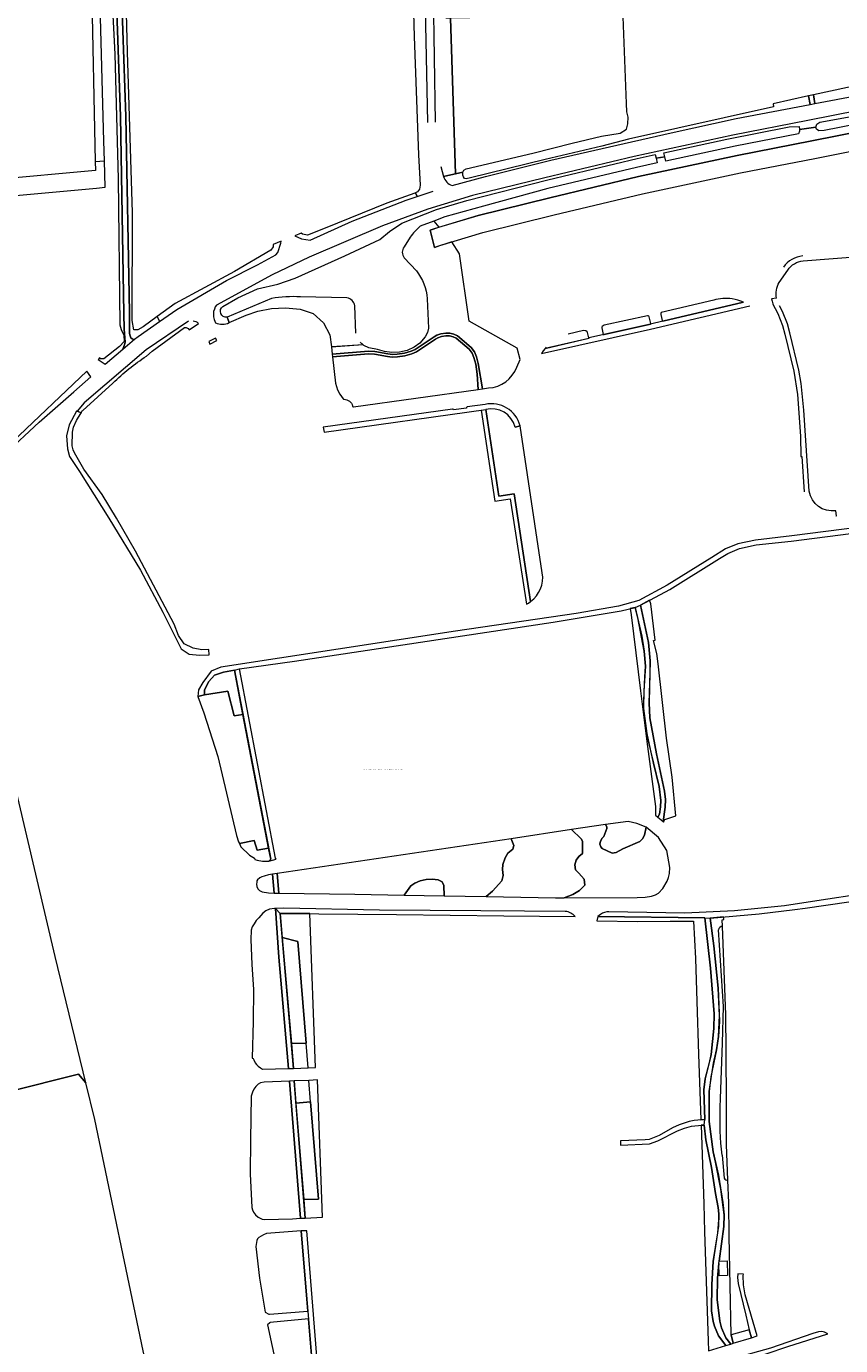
# Model space of a CAD drawing. Header units: metres. Extents: x 209813 to 223847, y 571801 to 587119.
# Tile 393 of 656: x 220966 to 221241, y 576831 to 577277. Entities that reach past the tile are written whole.
import ezdxf

# ---------------------------------------------------------------- set-up
doc = ezdxf.new("R2010")
doc.units = ezdxf.units.M
for name, color, linetype, lineweight in [('B-RO-GR-BEPLANTING_CULTUUR_BOSPLANTSOEN-GV', 8, 'Continuous', 0), ('B-RO-GR-BEPLANTING_CULTUUR_HEESTERS-GV', 8, 'Continuous', 0), ('B-RO-GR-GRAS-GV', 8, 'Continuous', 0), ('B-RO-GR-GROENVOORZIENING-GV', 8, 'Continuous', 0), ('B-RO-OG-TERREIN_CULTUURSCHEIDING-GV', 8, 'Continuous', 0), ('B-RO-OG-WATER_GREPPEL-GV', 8, 'Continuous', 0), ('B-RO-OG-WEG-GV', 8, 'Continuous', 0), ('B-RO-VH-VERHARDING_HALFVERHARDING-GV', 8, 'Continuous', 0), ('B-RO-VH-VERHARDING_STRAATBAKSTEEN-GV', 8, 'Continuous', 0), ('B-RO-VH-VERHARDING_TEGEL-GV', 8, 'Continuous', 0)]:
    doc.layers.add(name, color=color, linetype=linetype, lineweight=lineweight)
doc.styles.get("Standard").update_dxf_attribs({"font": 'arial.ttf'})

msp = doc.modelspace()

# ---------------------------------------------------------------- linework, layer by layer
at = {"layer": 'B-RO-GR-BEPLANTING_CULTUUR_BOSPLANTSOEN-GV', "flags": 128}
for points in [[(220988.909, 577231.682), (220992.01, 577231.857), (220991.804, 577238.583), (220989.043, 577343.117), (220990.643, 577343.184), (220990.583, 577346.925), (220986.841, 577347.137), (220986.953, 577349.56), (220983.504, 577349.49), (220983.811, 577335.28), (220986.465, 577335.306), (220987.105, 577306.926), (220987.689, 577291.92)], [(221179.16, 577009.95), (221179.715, 577010.956), (221180.021, 577013.454), (221180.126, 577015.595), (221179.574, 577020.335), (221177.632, 577028.205), (221174.903, 577041.376), (221174.328, 577046.719), (221174.697, 577057.408), (221174.953, 577061.008), (221174.548, 577066.08), (221172.431, 577077.336), (221171.453, 577080.866), (221169.848, 577080.485), (221170.14, 577078.387), (221173.313, 577052.625), (221175.48, 577035.52), (221178.358, 577013.551), (221178.384, 577010.555)], [(221176.386, 577083.288), (221173.31, 577081.629), (221175.95, 577069.048), (221176.532, 577062.789), (221176.359, 577053.949), (221176.199, 577048.564), (221176.476, 577043.55), (221178.727, 577031.319), (221181.435, 577018.777), (221181.766, 577015.934), (221181.636, 577013.296), (221180.938, 577008.407), (221181.073, 577008.267), (221181.539, 577009.191), (221185.257, 577010.383), (221183.943, 577023.471), (221182.079, 577036.651), (221179.217, 577061.763), (221178.791, 577065.284), (221177.733, 577069.717), (221178.24, 577069.838), (221176.754, 577082.125)], [(221158.855, 576976.293), (221158.553, 576974.888), (221172.385, 576974.675), (221183.268, 576974.73), (221191.253, 576974.811), (221191.895, 576962.165), (221192.325, 576947.6), (221192.884, 576929.781), (221193.637, 576907.588), (221195.04, 576907.741), (221194.682, 576917.736), (221195.171, 576921.429), (221196.566, 576927.013), (221197.174, 576929.67), (221198.114, 576938.444), (221198.23, 576943.383), (221196.939, 576958.834), (221195.021, 576975.852)], [(221202.118, 576831.25), (221199.692, 576834.53), (221198.297, 576837.806), (221197.862, 576839.355), (221197.298, 576842.929), (221197.442, 576851.868), (221197.817, 576859.69), (221199.449, 576869.415), (221199.831, 576873.715), (221199.83, 576875.835), (221199.606, 576877.956), (221198.652, 576882.648), (221197.281, 576891.438), (221195.325, 576900.839), (221194.771, 576905.735), (221194.007, 576905.82), (221193.799, 576905.801), (221194.693, 576879.181), (221194.979, 576869.704), (221196.153, 576832.84), (221196.288, 576829.475)]]:
    msp.add_lwpolyline(points, close=True, dxfattribs=at)
for points in [[(221266.045, 577245.571), (221231.22, 577238.625), (221205.937, 577233.668), (221172.648, 577226.544), (221142.621, 577219.383), (221118.382, 577213.389), (221103.55, 577208.934), (221102.216, 577208.439), (221103.665, 577202.577), (221105.463, 577203.244), (221119.952, 577207.597), (221144.112, 577213.57), (221173.972, 577220.691), (221207.137, 577227.789), (221232.248, 577232.712), (221259.42, 577238.131)], [(220988.909, 577231.682), (220988.971, 577228.641), (220919.678, 577222.357), (220914.579, 577222.591), (220909.13, 577221.312), (220913.724, 577197.309), (220916.501, 577184.835), (220868.347, 577174.111), (220816.288, 577162.839), (220818.03, 577155.62), (220819.395, 577156.155), (220823.632, 577156.953), (220839.164, 577160.222), (220850.05, 577162.434), (220864.848, 577165.646), (220874.08, 577167.472), (220898.868, 577172.556), (220918.12, 577176.554), (220922.791, 577177.57), (220924.041, 577178.174), (220924.406, 577179.11), (220924.468, 577180.129)], [(220920.464, 577218.562), (220920.871, 577216.394), (220989.356, 577222.693), (220992.283, 577222.936), (220992.01, 577231.857)], [(221201.413, 576975.286), (221201.403, 576976.181), (221196.885, 576975.774), (221198.061, 576966.443), (221199.567, 576952.106), (221200.028, 576940.852), (221199.704, 576935.771), (221199.018, 576931.234), (221197.12, 576922.132), (221196.511, 576917.212), (221196.549, 576906.965), (221197.83, 576896.789), (221199.653, 576888.872), (221201.148, 576879.602), (221201.549, 576875.504), (221201.424, 576871.457), (221199.944, 576859.828), (221202.581, 576859.87), (221202.66, 576854.876), (221199.884, 576854.832), (221199.819, 576858.937), (221199.322, 576854.006), (221199.19, 576846.804), (221200.142, 576839.498), (221200.667, 576837.216), (221202.157, 576833.89), (221203.796, 576831.761), (221204.632, 576832.015), (221203.904, 576834.822), (221203.29, 576868.245), (221203.105, 576879.484), (221202.828, 576887.131)], [(221201.022, 576973.091), (221200.937, 576975.252), (221201.413, 576975.286)], [(221200.262, 576911.883), (221200.283, 576914.803), (221201.036, 576933.464), (221201.312, 576945.875), (221199.651, 576971.773)]]:
    msp.add_lwpolyline(points, dxfattribs=at)
at = {"layer": 'B-RO-GR-BEPLANTING_CULTUUR_BOSPLANTSOEN-GV'}
msp.add_lwpolyline([(221200.859, 576895.589, -0.0348008), (221200.262, 576911.883)], format="xyb", dxfattribs=at)
at = {"layer": 'B-RO-GR-BEPLANTING_CULTUUR_HEESTERS-GV', "flags": 128}
for points in [[(221048.489, 577185.291), (221033.483, 577178.964)], [(221033.483, 577178.964), (221034.15, 577177.16), (221039.91, 577179.71), (221043.91, 577180.99), (221048.5, 577181.97), (221053.2, 577182.18), (221058.18, 577181.77), (221062.55, 577180.2), (221066.06, 577177.12), (221068.25, 577173.04), (221068.748, 577168.956), (221079.392, 577169.763)], [(221074.016, 577185.564), (221058.294, 577185.853)], [(221077.073, 577173.571), (221076.729, 577182.873)], [(221060.892, 576925.154), (221063.44, 576925.242), (221061.469, 576977.295), (221051.434, 576977.397), (221052.135, 576969.286), (221057.471, 576967.914), (221060.222, 576933.53)], [(221061.724, 576913.66), (221064.366, 576880.79), (221059.421, 576880.625), (221059.926, 576874.366), (221065.806, 576874.672), (221064.106, 576921.062), (221061.13, 576920.932)]]:
    msp.add_lwpolyline(points, dxfattribs=at)
at = {"layer": 'B-RO-GR-BEPLANTING_CULTUUR_HEESTERS-GV'}
for points in [[(221058.294, 577185.853, 0.0658962), (221048.489, 577185.291)], [(221076.729, 577182.873, 0.2901552), (221074.016, 577185.564)], [(221079.392, 577169.763, -0.0398083), (221078.586, 577170.592)]]:
    msp.add_lwpolyline(points, format="xyb", dxfattribs=at)
at = {"layer": 'B-RO-GR-BEPLANTING_CULTUUR_HEESTERS-GV', "flags": 128}
for points in [[(221038.87, 577044.674), (221036.009, 577059.625), (221032.233, 577058.973), (221029.25, 577057.942), (221027.312, 577055.786), (221025.889, 577052.95), (221025.858, 577051.25), (221033.716, 577052.568), (221035.903, 577044.238)], [(221161.445, 577007.419), (221161.848, 577006.713), (221161.956, 577006.108), (221160.855, 577003.344), (221160.38, 577002.783), (221159.775, 577001.854), (221159.581, 577000.817), (221159.84, 576999.889), (221160.315, 576999.284), (221163.684, 576997.729), (221165.109, 576998.032), (221167.334, 576999.198), (221173.057, 577001.681), (221174.007, 577002.567), (221174.655, 577003.841), (221175.258, 577006.568), (221172.071, 577007.772), (221169.146, 577008.439)], [(221147.518, 576982.683), (221150.362, 576983.814), (221152.695, 576985.11), (221154.509, 576986.924), (221154.206, 576988.997), (221152.436, 576991.027), (221151.313, 576992.063), (221151.097, 576993.791), (221151.529, 576995.389), (221152.392, 576996.599), (221153.645, 576997.592), (221153.645, 577000.572), (221153.688, 577001.782), (221153.256, 577002.645), (221149.98, 577005.707), (221129.506, 577002.649), (221130.408, 577000.313), (221130.105, 576999.147), (221128.464, 576997.722), (221127.514, 576996.21), (221126.737, 576993.921), (221126.65, 576992.236), (221126.823, 576990.206), (221126.391, 576988.435), (221123.281, 576984.894), (221121.097, 576983.097), (221144.506, 576982.67)], [(221047.518, 576999.481), (221043.72, 576998.791), (221042.644, 577002.02), (221037.64, 577000.984), (221038.15, 576999.938), (221041.097, 576997.044), (221042.726, 576996.1), (221042.88, 576995.642), (221043.675, 576995.413), (221045.49, 576995.097), (221046.349, 576995.011), (221047.641, 576995.081), (221048.232, 576995.75)], [(221049.4, 576984.278), (221048.84, 576990.599), (221047.471, 576990.395), (221046.01, 576989.93), (221045.244, 576989.744), (221044.556, 576989.383), (221043.787, 576988.783), (221043.593, 576988.418), (221043.51, 576987.94), (221043.473, 576987.255), (221043.562, 576986.426), (221043.892, 576985.69), (221044.493, 576985.08), (221045.398, 576984.676), (221047.531, 576984.341)], [(221093.343, 576983.603), (221106.924, 576983.356), (221106.775, 576986.869), (221106.248, 576988.035), (221104.875, 576988.768), (221102.825, 576988.994), (221100.757, 576988.825), (221098.744, 576988.449), (221096.958, 576987.621), (221095.641, 576986.719)], [(221060.892, 576925.154), (221060.222, 576933.53), (221055.24, 576933.369), (221055.956, 576924.984)], [(221056.186, 576920.717), (221056.795, 576913.167), (221061.724, 576913.66), (221061.13, 576920.932)]]:
    msp.add_lwpolyline(points, close=True, dxfattribs=at)
at = {"layer": 'B-RO-GR-GRAS-GV', "flags": 128}
for points in [[(221166.389, 577241.274), (221168.573, 577242.58), (221169.055, 577244.389), (221169.116, 577246.69), (221168.625, 577248.416), (221168.553, 577251.22), (221166.993, 577292.397), (221166.854, 577297.779), (221109.061, 577294.786), (221108.553, 577294.783), (221108.661, 577291.407), (221121.823, 577291.685), (221122.062, 577280.355), (221109.019, 577280.112), (221110.689, 577227.471), (221113.256, 577228.076), (221113.286, 577228.247), (221113.6, 577228.678), (221114.295, 577229.157), (221136.886, 577234.462), (221150.175, 577237.855), (221160.129, 577240.176)], [(220940.759, 577105.052), (220940.023, 577105.2), (220931.588, 577102.02), (220910.06, 577095.913), (220901.971, 577093.802), (220909.593, 577055.79), (220908.442, 577055.443), (220902.352, 577046.943), (220904.497, 577036.47), (220879.595, 577031.328), (220884.824, 577008.046), (220894.36, 576968.203), (220898.691, 576948.521), (220904.341, 576924.038), (220906.626, 576913.28), (220908.878, 576905.169), (220910.44, 576904.755), (220912.248, 576905.191), (220983.271, 576922.993), (220985.767, 576920.038), (220975.353, 576962.792), (220947.015, 577083.298), (220942.713, 577099.066)]]:
    msp.add_lwpolyline(points, close=True, dxfattribs=at)
at = {"layer": 'B-RO-GR-GROENVOORZIENING-GV', "flags": 128}
msp.add_lwpolyline([(221210.783, 576833.888), (221209.983, 576836.61), (221203.904, 576834.822), (221204.632, 576832.015)], close=True, dxfattribs=at)
at = {"layer": 'B-RO-OG-TERREIN_CULTUURSCHEIDING-GV', "flags": 128}
for points in [[(221101.359, 577244.901), (221100.283, 577300.078), (221098.832, 577350.04), (221098.781, 577350.892), (221098.547, 577351.398), (221097.928, 577352.002), (221097.435, 577352.305), (221096.996, 577352.426), (221092.528, 577352.219), (221092.719, 577350.715), (221094.647, 577350.816), (221096.739, 577273.943), (221098.276, 577233.893), (221098.776, 577223.689), (221098.515, 577222.333), (221097.889, 577221.447), (221097.155, 577221.08)], [(221102.025, 577351.39), (221103.18, 577288.832), (221103.905, 577244.929)], [(220992.757, 577322.856), (220995.578, 577267.926), (220996.648, 577225.831), (220997.174, 577176.407), (220997.646, 577174.839), (220998.547, 577172.936), (220998.703, 577170.781), (220997.101, 577169.08), (220991.844, 577164.915), (220990.615, 577164.949), (220990.497, 577165.345), (220989.857, 577164.737), (220992.221, 577163.158), (220998.214, 577168.239), (220998.861, 577169.615), (220999.039, 577170.523), (220998.671, 577174.946), (220998.616, 577180.224), (220997.413, 577246.879), (220995.738, 577295.391)], [(221105.744, 577230.016), (221106.729, 577226.538), (221110.689, 577227.471), (221109.019, 577280.112), (221107.616, 577280.086), (221107.378, 577291.38), (221108.661, 577291.407), (221108.553, 577294.783)], [(221178.548, 577232.821), (221178.905, 577231.155), (221171.931, 577229.663), (221141.916, 577222.504), (221120.17, 577216.504), (221107.156, 577212.959), (221103.405, 577211.527), (221105.142, 577209.412), (221118.382, 577213.389), (221142.621, 577219.383), (221172.648, 577226.544), (221205.937, 577233.668), (221231.22, 577238.625), (221266.045, 577245.571), (221309.499, 577253.544), (221341.434, 577260.084), (221351.92, 577260.99), (221357.939, 577261.486), (221359.178, 577264.021), (221359.361, 577265.718), (221358.377, 577265.718)], [(221349.563, 577265.548), (221328.683, 577262.568), (221326.355, 577262.087), (221327.406, 577261.907), (221327.859, 577261.308), (221327.928, 577260.557), (221327.48, 577259.855), (221324.195, 577259.21), (221297.45, 577254.3), (221235.359, 577242.182), (221233.541, 577242.042), (221232.771, 577242.54), (221232.539, 577243.325), (221227.025, 577242.493), (221227.075, 577241.9), (221226.768, 577241.013), (221205.302, 577236.804), (221181.838, 577231.783), (221181.521, 577233.267), (221178.548, 577232.821)], [(221097.155, 577221.08), (221097.731, 577219.83), (221103.208, 577221.667)], [(221103.405, 577211.527), (221098.793, 577209.766)], [(221131.46, 577162.15), (221132.624, 577164.742), (221131.611, 577168.523), (221115.373, 577177.614), (221112.081, 577200.417), (221109.544, 577204.47), (221103.665, 577202.577), (221102.216, 577208.439), (221105.142, 577209.412)], [(221095.403, 577206.049), (221093.32, 577202.847)], [(221093.383, 577199.08), (221097.525, 577194.737)], [(221101.149, 577185.229), (221101.615, 577175.343), (221101.3, 577173.832), (221100.521, 577172.35), (221098.723, 577170.185), (221096.784, 577168.836), (221094.34, 577167.795), (221091.839, 577167.233), (221089.17, 577167.121), (221086.67, 577167.43), (221084.366, 577168.105), (221081.444, 577168.667), (221079.78, 577169.446)], [(221198.03, 577184.76), (221180.33, 577180.61), (221180.131, 577180.261), (221180.12, 577179.954), (221180.631, 577177.837), (221180.836, 577177.623), (221208.067, 577184.044)], [(221079.473, 577169.693), (221068.748, 577168.956), (221069.019, 577166.494), (221081.35, 577167.487), (221083.421, 577167.428), (221087.855, 577166.576), (221089.402, 577166.392), (221091.033, 577166.471), (221093.454, 577166.794), (221095.699, 577167.479), (221097.099, 577168.11), (221103.527, 577172.372), (221104.441, 577172.873), (221105.733, 577173.346), (221107.434, 577173.577), (221108.843, 577173.559), (221110.179, 577173.262), (221111.434, 577172.688), (221116.049, 577168.788), (221117.142, 577167.284), (221117.824, 577165.64), (221118.417, 577163.35), (221119.914, 577154.794), (221121.89, 577155.07)], [(221155.85, 577172.05), (221155.382, 577173.873), (221155.248, 577174.1), (221154.822, 577174.341), (221153.993, 577174.559), (221148.8, 577173.23)], [(221076.226, 577148.704), (221118.366, 577154.578), (221118.114, 577159.793), (221117.552, 577163.166), (221116.985, 577165.359), (221116.367, 577166.849), (221115.391, 577168.191), (221110.968, 577171.93), (221109.897, 577172.42), (221108.741, 577172.677), (221107.488, 577172.693), (221105.947, 577172.484), (221104.807, 577172.066), (221103.986, 577171.616), (221097.516, 577167.329), (221096.011, 577166.651), (221093.642, 577165.929), (221091.113, 577165.591), (221089.371, 577165.507), (221087.714, 577165.704), (221083.331, 577166.547), (221081.364, 577166.603), (221069.098, 577165.614), (221070.1, 577156.7), (221070.78, 577154.49), (221071.6, 577152.99), (221072.73, 577151.35), (221072.873, 577151.245), (221073.05, 577151.24)], [(221141.382, 577168.85), (221141.021, 577168.444), (221155.865, 577171.895), (221155.85, 577172.05)], [(221120.935, 577147.801), (221125.34, 577118.52), (221130.54, 577119.28), (221136.104, 577082.811)], [(221140.09, 577092.51), (221132.57, 577142.25), (221130.892, 577141.841)], [(220924.154, 576834.553), (220931.503, 576799.566), (220933.047, 576790.366), (220936.038, 576775.806), (221013.266, 576792.755), (221005.14, 576829.447), (220988.78, 576907.667), (220985.767, 576920.038), (220983.271, 576922.993), (220912.248, 576905.191), (220910.44, 576904.755)]]:
    msp.add_lwpolyline(points, dxfattribs=at)
at = {"layer": 'B-RO-OG-TERREIN_CULTUURSCHEIDING-GV'}
for points in [[(221098.793, 577209.766, 0.0660005), (221095.403, 577206.049)], [(221093.32, 577202.847, 0.3273179), (221093.383, 577199.08)], [(221097.525, 577194.737, -0.1459459), (221101.149, 577185.229)], [(221204.33, 577185.19, 0.0987468), (221198.03, 577184.76)], [(221208.067, 577184.044, 0.0577074), (221204.33, 577185.19)], [(221079.78, 577169.446, -0.0131156), (221079.473, 577169.693)], [(221121.89, 577155.07, 0.3000675), (221131.46, 577162.15)], [(221073.05, 577151.24, -0.357289), (221075.91, 577148.95)], [(221075.91, 577148.95, 0.4305739), (221076.226, 577148.704)], [(221130.892, 577141.841, 0.4123112), (221120.935, 577147.801)], [(221136.104, 577082.811, 0.2788546), (221140.09, 577092.51)]]:
    msp.add_lwpolyline(points, format="xyb", dxfattribs=at)
at = {"layer": 'B-RO-OG-TERREIN_CULTUURSCHEIDING-GV', "flags": 128}
for points in [[(221175.6, 577179.49), (221161.036, 577176.27), (221160.313, 577175.807), (221160.232, 577175.643), (221160.183, 577175.42), (221160.68, 577173.155), (221160.962, 577173.181), (221176.651, 577176.651), (221176.762, 577176.903), (221176.262, 577179.113), (221176.101, 577179.376), (221175.843, 577179.496)], [(221047.518, 576999.481), (221038.87, 577044.674), (221035.903, 577044.238), (221033.716, 577052.568), (221025.858, 577051.25), (221023.655, 577050.703), (221025.664, 577045.186), (221030.409, 577030.424), (221036.715, 577003.752), (221037.365, 577001.547), (221037.64, 577000.984), (221042.644, 577002.02), (221043.72, 576998.791)], [(221161.445, 577007.419), (221149.98, 577005.707), (221153.256, 577002.645), (221153.688, 577001.782), (221153.688, 576999.233), (221153.645, 576997.592), (221152.392, 576996.599), (221151.529, 576995.389), (221151.097, 576993.791), (221151.313, 576992.063), (221152.436, 576991.027), (221154.206, 576988.997), (221154.509, 576986.924), (221152.695, 576985.11), (221150.362, 576983.814), (221147.518, 576982.683), (221172.187, 576982.789), (221174.818, 576982.898), (221177.003, 576983.201), (221178.393, 576983.701), (221179.337, 576984.267), (221180.862, 576985.77), (221182.267, 576988.31), (221182.738, 576989.55), (221183.051, 576990.902), (221183.169, 576992.893), (221182.17, 576998.61), (221179.328, 577003.095), (221175.258, 577006.568), (221174.655, 577003.841), (221174.007, 577002.567), (221173.057, 577001.681), (221167.334, 576999.198), (221165.109, 576998.032), (221163.684, 576997.729), (221160.315, 576999.284), (221159.84, 576999.889), (221159.581, 577000.817), (221159.775, 577001.854), (221160.38, 577002.783), (221160.855, 577003.344), (221161.956, 577006.108), (221161.848, 577006.713)], [(221106.924, 576983.356), (221121.097, 576983.097), (221123.281, 576984.894), (221126.391, 576988.435), (221126.823, 576990.206), (221126.65, 576992.236), (221126.737, 576993.921), (221127.514, 576996.21), (221128.464, 576997.722), (221130.105, 576999.147), (221130.408, 577000.313), (221129.506, 577002.649), (221050.423, 576990.836), (221051.021, 576984.255), (221076.643, 576983.908), (221093.343, 576983.603), (221095.641, 576986.719), (221096.958, 576987.621), (221098.744, 576988.449), (221100.757, 576988.825), (221102.825, 576988.994), (221104.875, 576988.768), (221106.248, 576988.035), (221106.775, 576986.869)], [(221049.904, 576979.062), (221049.517, 576979.052), (221047.858, 576978.825), (221046.563, 576978.229), (221045.602, 576977.503), (221044.252, 576975.919), (221043.321, 576974.985), (221042.612, 576973.907), (221041.998, 576972.796), (221041.64, 576971.715), (221041.489, 576968.529), (221041.874, 576960.048), (221042.372, 576951.662), (221042.341, 576940.858), (221041.933, 576928.448), (221042.332, 576928.301), (221042.5, 576927.902), (221043.015, 576926.886), (221043.433, 576926.318), (221044.001, 576925.765), (221044.795, 576925.143), (221045.519, 576924.748), (221054.226, 576924.925), (221050.976, 576962.564)], [(221060.222, 576933.53), (221057.471, 576967.914), (221052.135, 576969.286), (221055.24, 576933.369)], [(221058.267, 576874.284), (221054.572, 576920.653), (221046.02, 576920.358), (221044.746, 576920.137), (221044.015, 576919.626), (221043.196, 576918.83), (221042.55, 576917.947), (221042.098, 576916.952), (221041.669, 576915.629), (221041.359, 576900.815), (221041.297, 576889.296), (221041.857, 576877.907), (221042.102, 576877.177), (221042.466, 576876.364), (221043.097, 576875.435), (221044.015, 576874.616), (221045.302, 576874.017), (221046.193, 576873.867), (221055.565, 576874.15)], [(221059.421, 576880.625), (221064.366, 576880.79), (221061.724, 576913.66), (221056.795, 576913.167)], [(221060.814, 576842.823), (221058.548, 576870.065), (221046.828, 576869.113), (221045.837, 576868.706), (221044.237, 576867.825), (221043.803, 576867.303), (221043.56, 576866.715), (221043.166, 576864.739), (221044.409, 576854.071), (221046.347, 576842.499), (221047.607, 576841.903), (221047.814, 576841.862)], [(221061.029, 576840.239), (221048.09, 576839.039), (221047.925, 576838.966), (221047.2, 576838.275), (221048.688, 576830.901), (221051.51, 576817.814), (221053.878, 576808.06), (221055.132, 576805.166), (221055.839, 576803.838), (221056.581, 576802.893), (221057.469, 576802.201), (221058.341, 576801.653), (221060.693, 576800.648), (221061.855, 576800.512), (221063.146, 576800.503), (221064.314, 576800.743)]]:
    msp.add_lwpolyline(points, close=True, dxfattribs=at)
at = {"layer": 'B-RO-OG-WATER_GREPPEL-GV'}
for points in [[(221201.022, 576973.091, 0.3506765), (221199.651, 576971.773)], [(221201.613, 576887.879, 0.2917492), (221202.828, 576887.131)]]:
    msp.add_lwpolyline(points, format="xyb", dxfattribs=at)
at = {"layer": 'B-RO-OG-WATER_GREPPEL-GV', "flags": 128}
for points in [[(221202.828, 576887.131), (221202.389, 576899.274), (221202.336, 576913.051), (221202.218, 576930.797), (221202.197, 576943.122), (221201.022, 576973.091)], [(221200.859, 576895.589), (221201.613, 576887.879)]]:
    msp.add_lwpolyline(points, dxfattribs=at)
at = {"layer": 'B-RO-OG-WEG-GV', "flags": 128}
for points in [[(221009.864, 577179.2), (221005.153, 577175.778), (221003.347, 577174.715), (221002.014, 577174.755), (221001.383, 577177.901), (221001.471, 577214.258), (220999.779, 577268.714), (220998.5, 577320.924)], [(220997.536, 577295.467), (220999.213, 577246.879), (221000.493, 577180.581), (221000.553, 577173.526), (221000.671, 577172.657), (221000.922, 577172.045), (221001.349, 577171.695), (221001.817, 577171.52), (221002.228, 577171.55), (221003.396, 577172.514), (221010.603, 577177.52)], [(221358.377, 577265.718), (221359.361, 577265.718), (221359.398, 577266.064), (221358.969, 577267.575), (221357.846, 577268.641), (221352.737, 577268.329), (221340.691, 577266.579), (221308.196, 577260.422), (221264.661, 577252.433), (221229.816, 577245.483), (221204.52, 577240.523), (221171.105, 577233.372), (221140.986, 577226.189), (221116.526, 577220.141), (221101.327, 577215.575), (221085.995, 577209.89), (221061.285, 577199.299), (221048.792, 577193.317), (221029.93, 577183.13), (221029.516, 577182.478), (221029.197, 577181.775)], [(221109.552, 577223.556), (221120.902, 577226.601), (221142.926, 577232.088), (221160.27, 577236.104), (221183.646, 577241.394), (221205.69, 577246.225), (221230.635, 577250.975), (221230.151, 577253.829), (221218.145, 577251.198)], [(221032.077, 577182.652), (221037.093, 577185.522), (221043.757, 577188.558), (221050.636, 577190.12), (221056.532, 577192.153), (221073.34, 577199.78), (221085.14, 577205.267), (221088.436, 577208.042), (221092.576, 577210.808), (221104.347, 577215.439), (221114.594, 577218.471), (221141.997, 577225.459), (221172.195, 577232.664), (221178.297, 577233.989), (221178.548, 577232.821), (221181.521, 577233.267), (221181.231, 577234.625), (221202.467, 577239.237), (221223.561, 577243.382), (221226.943, 577243.478), (221227.025, 577242.493), (221232.539, 577243.325), (221232.966, 577244.242), (221233.965, 577244.98), (221240.818, 577246.185), (221277.822, 577253.108)], [(221218.145, 577251.198), (221218.266, 577250.161), (221169.2, 577239.187), (221160.229, 577236.874), (221141.079, 577232.359), (221115.835, 577226.13), (221114.297, 577225.775), (221113.791, 577225.924), (221113.428, 577226.425), (221113.24, 577227.078), (221113.164, 577227.549), (221113.256, 577228.076), (221106.729, 577226.538)], [(221020.43, 577177.62), (221006.183, 577167.979), (220985.118, 577150.062), (220982.752, 577147.194), (220984.233, 577146.684)], [(221029.1, 577178.24), (221029.63, 577177.12)], [(221034.15, 577177.16), (221033.483, 577178.964)], [(221006.195, 577165.857), (221008.175, 577167.488), (221019.077, 577175.549), (221019.68, 577175.524), (221020.299, 577175.137), (221020.665, 577174.771), (221023.867, 577176.86)], [(220958.307, 577132.701), (220969.979, 577143.53), (220981.698, 577153.766), (220987.395, 577158.865), (220986.06, 577160.77), (220960.957, 577136.801)], [(220984.723, 577147.486), (220994.843, 577156.728)]]:
    msp.add_lwpolyline(points, dxfattribs=at)
for points in [[(221247.205, 577254.13), (221247.889, 577254.725), (221248.76, 577256.462), (221248.953, 577257.185), (221248.99, 577257.951), (221231.772, 577254.185), (221232.242, 577251.281)], [(221097.731, 577219.83), (221097.155, 577221.08), (221096.951, 577220.978), (221087.525, 577217.563), (221066.609, 577209.063), (221060.734, 577206.709), (221059.049, 577207.053), (221058.582, 577207.446), (221056.427, 577206.573), (221058.632, 577205.503), (221061.569, 577205.071), (221075.761, 577211.519), (221094.068, 577218.602)], [(221049.989, 577200.091), (221050.658, 577200.922), (221051.678, 577204.091), (221051.73, 577204.671), (221049.106, 577203.608), (221049.049, 577202.807), (221048.311, 577201.639), (221035.969, 577194.472), (221015.986, 577183.648), (221009.864, 577179.2), (221010.603, 577177.52), (221016.487, 577181.608), (221033.278, 577191.384), (221043.776, 577196.731)]]:
    msp.add_lwpolyline(points, close=True, dxfattribs=at)
at = {"layer": 'B-RO-OG-WEG-GV'}
for points in [[(221106.729, 577226.538, 0.2385643), (221109.552, 577223.556)], [(221033.483, 577178.964, -0.7713089), (221032.077, 577182.652)], [(221023.867, 577176.86, 0.1349236), (221021.991, 577177.703)], [(221029.197, 577181.775, 0.1660452), (221029.1, 577178.24)], [(221029.63, 577177.12, 0.2322984), (221034.15, 577177.16)], [(220994.843, 577156.728, -0.045253), (221006.195, 577165.857)], [(220984.233, 577146.684, -0.2061943), (220984.723, 577147.486)]]:
    msp.add_lwpolyline(points, format="xyb", dxfattribs=at)
at = {"layer": 'B-RO-VH-VERHARDING_HALFVERHARDING-GV', "flags": 128}
for points in [[(221002.228, 577171.55), (221001.817, 577171.52), (221001.349, 577171.695), (221000.922, 577172.045), (221000.671, 577172.657), (221000.553, 577173.526), (221000.493, 577180.581), (220999.213, 577246.879), (220997.536, 577295.467), (220995.792, 577348.218), (220995.918, 577348.845), (220996.136, 577349.296), (220996.456, 577349.754), (220993.321, 577349.691), (220993.694, 577349.056), (220993.867, 577348.635), (220993.993, 577348.158), (220995.738, 577295.391), (220997.413, 577246.879), (220998.616, 577180.224), (220998.671, 577174.946), (220999.039, 577170.523), (220998.861, 577169.615), (220998.214, 577168.239)], [(221069.019, 577166.494), (221069.098, 577165.614), (221081.364, 577166.603), (221083.331, 577166.547), (221087.714, 577165.704), (221089.371, 577165.507), (221091.113, 577165.591), (221093.642, 577165.929), (221096.011, 577166.651), (221097.516, 577167.329), (221103.986, 577171.616), (221104.807, 577172.066), (221105.947, 577172.484), (221107.488, 577172.693), (221108.741, 577172.677), (221109.897, 577172.42), (221110.968, 577171.93), (221115.391, 577168.191), (221116.367, 577166.849), (221116.985, 577165.359), (221117.552, 577163.166), (221118.114, 577159.793), (221118.366, 577154.578), (221119.914, 577154.794), (221118.417, 577163.35), (221117.824, 577165.64), (221117.142, 577167.284), (221116.049, 577168.788), (221111.434, 577172.688), (221110.179, 577173.262), (221108.843, 577173.559), (221107.434, 577173.577), (221105.733, 577173.346), (221104.441, 577172.873), (221103.527, 577172.372), (221097.099, 577168.11), (221095.699, 577167.479), (221093.454, 577166.794), (221091.033, 577166.471), (221089.402, 577166.392), (221087.855, 577166.576), (221083.421, 577167.428), (221081.35, 577167.487)]]:
    msp.add_lwpolyline(points, close=True, dxfattribs=at)
at = {"layer": 'B-RO-VH-VERHARDING_STRAATBAKSTEEN-GV', "flags": 128}
msp.add_lwpolyline([(221027.28, 577170.77), (221027.62, 577169.936), (221030.016, 577171.143), (221029.627, 577171.93)], close=True, dxfattribs=at)
at = {"layer": 'B-RO-VH-VERHARDING_TEGEL-GV', "flags": 128}
for points in [[(221230.635, 577250.975), (221232.242, 577251.281), (221231.772, 577254.185), (221230.151, 577253.829)], [(220996.093, 577111.029), (220991.237, 577119.08), (220985.01, 577127.659), (220981.93, 577133.151), (220981.456, 577134.169), (220981.13, 577135.52), (220981.252, 577140.122), (220981.572, 577141.834), (220982.536, 577144.092), (220984.166, 577146.68), (220982.752, 577147.194), (220982.57, 577147.23), (220980.144, 577142.611), (220979.2, 577138.861), (220979.589, 577134.523), (220980.191, 577131.875), (220983.582, 577126.839), (220993.458, 577111.013), (221004.242, 577093.414), (221011.789, 577079.22), (221018.014, 577066.872), (221020.623, 577065.094), (221024.137, 577064.686), (221027.476, 577064.845), (221027.295, 577066.625), (221024.987, 577066.529), (221022.055, 577067.066), (221019.013, 577068.55), (221017.029, 577071.318), (221015.545, 577075.213), (221002.573, 577099.936)], [(221050.423, 576990.836), (221048.84, 576990.599), (221049.4, 576984.278), (221051.021, 576984.255)], [(221059.926, 576874.366), (221056.186, 576920.717), (221054.572, 576920.653), (221058.267, 576874.284)], [(221194.771, 576905.735), (221195.04, 576907.741), (221191.484, 576907.352), (221189.792, 576907.046), (221186.326, 576905.86), (221184.055, 576904.84), (221179.639, 576902.322), (221177.321, 576901.335), (221176.234, 576900.979), (221174.827, 576900.776), (221166.514, 576900.528), (221166.554, 576899.06), (221176.368, 576899.424), (221179.18, 576900.493), (221185.833, 576903.824), (221188.198, 576904.779), (221190.529, 576905.383), (221194.007, 576905.82)], [(221066.034, 576801.096), (221065.85, 576802.093), (221060.46, 576870.083), (221058.548, 576870.065), (221064.314, 576800.743)], [(221209.983, 576836.61), (221210.783, 576833.888), (221212.79, 576834.499), (221208.731, 576848.345), (221208.166, 576851.759), (221208.03, 576854.963), (221208.065, 576855.345), (221206.181, 576855.519), (221206.065, 576854.26), (221206.289, 576852.203), (221208.905, 576841.539)]]:
    msp.add_lwpolyline(points, close=True, dxfattribs=at)
for points in [[(221228.32, 577198.025), (221260.226, 577200.595), (221297.12, 577203.959)], [(221220.136, 577190.784), (221223.061, 577194.954)], [(221180.836, 577177.623), (221176.651, 577176.651), (221155.85, 577172.05), (221155.808, 577171.813), (221141.021, 577168.444), (221140.365, 577167.62), (221139.77, 577166.754), (221176.662, 577174.911), (221210.28, 577182.87)], [(221208.067, 577184.044), (221180.836, 577177.623)], [(221219.266, 577185.412), (221217.568, 577185.248)], [(221230.309, 577120.199), (221228.559, 577147.521), (221227.592, 577156.628), (221226.794, 577161.133), (221223.769, 577173.676), (221222.974, 577176.727), (221221.263, 577180.958), (221220.243, 577182.814)], [(221218.78, 577181.95), (221219.74, 577180.2), (221221.35, 577176.22), (221222.11, 577173.3), (221225.13, 577160.78), (221226.33, 577152.87), (221227.41, 577138.77), (221227.53, 577131.9), (221227.85, 577131.91), (221228.63, 577119.93)], [(221109.71, 577147.96), (221065.99, 577141.8), (221066.297, 577140.126)], [(221066.297, 577140.126), (221120.935, 577147.801)], [(221114.42, 577148.29), (221110.03, 577147.7)], [(221120.72, 577149.49), (221114.66, 577148.64)], [(221119.417, 577147.588), (221124.08, 577116.81), (221129.25, 577117.58), (221134.706, 577081.944), (221135.423, 577082.349), (221136.104, 577082.811), (221130.54, 577119.28), (221125.34, 577118.52), (221120.935, 577147.801)], [(221130.892, 577141.841), (221132.57, 577142.25)], [(221321.712, 577117.478), (221224.422, 577105.014), (221212.182, 577103.653), (221206.231, 577102.401), (221202.06, 577100.643), (221197.391, 577097.784), (221182.323, 577088.42), (221172.748, 577083.237), (221165.848, 577081.325), (221151.484, 577078.838), (221110.77, 577072.857), (221031.374, 577060.665), (221028.165, 577059.304), (221025.283, 577055.519), (221023.825, 577053.026), (221023.655, 577050.703), (221025.858, 577051.25), (221025.889, 577052.95), (221027.312, 577055.786), (221029.25, 577057.942), (221032.233, 577058.973), (221036.009, 577059.625), (221037.678, 577060.04), (221056.345, 577062.734), (221143.719, 577075.863), (221166.791, 577079.76), (221171.453, 577080.866), (221173.31, 577081.629), (221183.178, 577086.95), (221200.001, 577097.388), (221202.839, 577099.126), (221206.74, 577100.771), (221212.451, 577101.972), (221224.28, 577103.287), (221300.593, 577113.059)], [(221239.365, 577111.823), (221239.57, 577111.85), (221239.333, 577113.534)], [(221171.453, 577080.866), (221173.775, 577071.118), (221174.548, 577066.08), (221174.953, 577061.008), (221174.467, 577052.733), (221174.328, 577046.719), (221175.686, 577036.547), (221177.632, 577028.205), (221179.574, 577020.335), (221180.126, 577015.595), (221180.021, 577013.454), (221179.715, 577010.956), (221179.16, 577009.95), (221180.327, 577009.041), (221180.938, 577008.407), (221181.636, 577013.296), (221181.766, 577015.934), (221181.435, 577018.777), (221178.727, 577031.319), (221176.476, 577043.55), (221176.199, 577048.564), (221176.589, 577058.623), (221176.532, 577062.789), (221175.95, 577069.048), (221173.31, 577081.629)], [(221036.009, 577059.625), (221048.232, 576995.75), (221047.641, 576995.081), (221050.143, 576995.761), (221049.868, 576996.01), (221037.678, 577060.04)], [(221158.855, 576976.293), (221195.021, 576975.852), (221196.885, 576975.774), (221213.438, 576977.265), (221225.448, 576978.692), (221228.957, 576979.145), (221243.697, 576981.285)], [(221249.279, 576984.066), (221232.959, 576981.586), (221221.935, 576979.96), (221205.094, 576978.233), (221188.324, 576977.478), (221162.623, 576977.923)], [(221147.859, 576978.063), (221134.11, 576978.16), (221119.247, 576978.231), (221084.987, 576978.478), (221052.705, 576979.189), (221049.904, 576979.062), (221051.434, 576977.397), (221090.746, 576976.995)], [(221049.904, 576979.062), (221050.976, 576962.564), (221054.226, 576924.925), (221055.956, 576924.984), (221051.434, 576977.397)], [(221090.746, 576976.995), (221127.039, 576976.607), (221151.185, 576976.31)], [(221159.728, 576977.025), (221159.272, 576976.682), (221158.855, 576976.293)], [(221195.021, 576975.852), (221196.939, 576958.834), (221198.23, 576943.383), (221198.114, 576938.444), (221197.174, 576929.67), (221195.796, 576924.118), (221195.171, 576921.429), (221194.682, 576917.736), (221195.04, 576907.741)], [(221194.771, 576905.735), (221195.325, 576900.839), (221197.281, 576891.438), (221198.652, 576882.648), (221199.606, 576877.956), (221199.83, 576875.835), (221199.704, 576871.581), (221198.619, 576864.863), (221197.817, 576859.69), (221197.442, 576851.868), (221197.298, 576842.929), (221197.862, 576839.355), (221198.297, 576837.806), (221199.692, 576834.53), (221202.118, 576831.25), (221203.796, 576831.761), (221202.157, 576833.89), (221200.667, 576837.216), (221200.142, 576839.498), (221199.19, 576846.804), (221199.322, 576854.006), (221199.819, 576858.937), (221199.944, 576859.828), (221201.424, 576871.457), (221201.549, 576875.504), (221200.4, 576884.101), (221198.681, 576893.261), (221197.83, 576896.789), (221196.549, 576906.965), (221196.511, 576917.212), (221197.998, 576926.747), (221199.018, 576931.234), (221199.704, 576935.771), (221200.043, 576942.908), (221199.567, 576952.106), (221198.061, 576966.443), (221196.885, 576975.774)], [(221208.471, 576825.954), (221223.107, 576830.934), (221236.596, 576835.215), (221235.557, 576835.785), (221234.586, 576835.983), (221233.469, 576835.864), (221231.617, 576835.351), (221217.287, 576830.339), (221204.26, 576826.724), (221195.521, 576824.425), (221186.82, 576822.213), (221171.26, 576818.745)]]:
    msp.add_lwpolyline(points, dxfattribs=at)
at = {"layer": 'B-RO-VH-VERHARDING_TEGEL-GV'}
for points in [[(221228.19, 577199.72, 0.2297092), (221221.65, 577195.9)], [(221223.061, 577194.954, -0.2299747), (221228.32, 577198.025)], [(221219.266, 577185.412, -0.1749745), (221220.136, 577190.784)], [(221217.568, 577185.248, 0.0916704), (221218.78, 577181.95)], [(221110.03, 577147.7, 0.3416491), (221109.71, 577147.96)], [(221114.66, 577148.64, 0.4339812), (221114.42, 577148.29)], [(221132.57, 577142.25, 0.4079538), (221120.72, 577149.49)], [(221239.333, 577113.534, -0.4088706), (221230.309, 577120.199)], [(221151.185, 576976.31, 0.1967815), (221147.859, 576978.063)], [(221162.623, 576977.923, 0.147669), (221159.728, 576977.025)]]:
    msp.add_lwpolyline(points, format="xyb", dxfattribs=at)

# ---------------------------------------------------------------- texts
at = {"insert": (221079.378, 577026.093), "char_height": 0.2, "width": 19.46, "attachment_point": 1}
msp.add_mtext('K:\\\\Tekeningen Amersfoort\\\\2021\\\\TI21117 Tekenwerk persleidingen NZV\\\\Tekening\\\\Bewerkingen\\\\Voorbereiding', dxfattribs=at)

doc.saveas('drawing.dxf')
